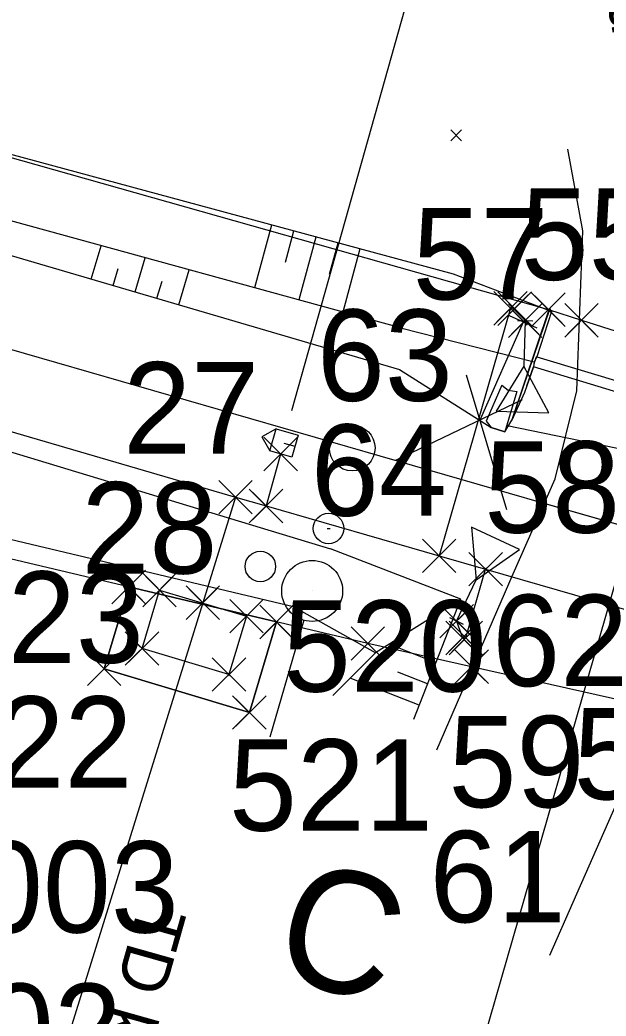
# Model space of a CAD drawing. Extents: x -866402 to -860377, y -1041908 to -1038598.
# Drawn here: x -862110.3 to -862091.06, y -1039288.88 to -1039256.18 of the extents above; entities that cross this region are included whole.
import ezdxf

# ---------------------------------------------------------------- set-up
doc = ezdxf.new("R2010")
doc.units = 0
for name, color, linetype in [('DZ_ostat', 7, 'Continuous'), ('PS 01 prvky', 7, 'Continuous'), ('PS 01 trasa', 7, 'Continuous'), ('PS 02 trasa', 7, 'Continuous'), ('SO 01 trasa', 7, 'Continuous'), ('SZDC', 7, 'Continuous'), ('VB', 7, 'Continuous'), ('Vrstva 1', 7, 'Continuous'), ('Vrstva 16', 7, 'Continuous'), ('Vrstva 19', 7, 'Continuous'), ('Vrstva 36', 7, 'Continuous'), ('Vrstva 4', 7, 'Continuous'), ('Vrstva 43', 7, 'Continuous'), ('Vrstva 48', 7, 'Continuous'), ('Vrstva 49', 7, 'Continuous'), ('Vrstva 51', 7, 'Continuous'), ('Vrstva 60', 7, 'Continuous'), ('Vrstva 7', 7, 'Continuous')]:
    doc.layers.add(name, color=color, linetype=linetype)

msp = doc.modelspace()

# ---------------------------------------------------------------- linework, layer by layer
at = {"layer": 'DZ_ostat'}
msp.add_lwpolyline([(-862106.728, -1039274.792), (-862101.874, -1039275.941), (-862102.766, -1039278.913), (-862107.536, -1039277.481), (-862106.728, -1039274.792)], dxfattribs=at)
at = {"layer": 'PS 01 prvky'}
for p, q in [((-862101.374, -1039269.006), (-862093.984, -1039242.79)), ((-862093.963, -1039266.044), (-862093.463, -1039266.058)), ((-862093.713, -1039266.051), (-862093.756, -1039267.551)), ((-862095.963, -1039275.914), (-862095.324, -1039274.556)), ((-862095.736, -1039276.02), (-862096.189, -1039275.807))]:
    msp.add_line(p, q, dxfattribs=at)
for points in [[(-862093.756, -1039267.551), (-862094.664, -1039269.025), (-862092.933, -1039269.075)], [(-862101.89, -1039269.607), (-862101.169, -1039269.814), (-862101.377, -1039270.535), (-862102.097, -1039270.328)], [(-862101.89, -1039269.607), (-862101.169, -1039269.814), (-862101.377, -1039270.535), (-862102.097, -1039270.328)], [(-862095.324, -1039274.556), (-862093.902, -1039273.568), (-862095.469, -1039272.83)]]:
    msp.add_lwpolyline(points, close=True, dxfattribs=at)
for points in [[(-862101.89, -1039269.607), (-862102.354, -1039269.863), (-862102.097, -1039270.328)], [(-862101.89, -1039269.607), (-862102.354, -1039269.863), (-862102.097, -1039270.328)], [(-862101.633, -1039270.071), (-862101.273, -1039270.175)], [(-862101.633, -1039270.071), (-862101.273, -1039270.175)], [(-862106.29, -1039276.811), (-862105.715, -1039274.895), (-862102.861, -1039275.752), (-862103.436, -1039277.668), (-862106.29, -1039276.811)]]:
    msp.add_lwpolyline(points, dxfattribs=at)
at = {"layer": 'PS 01 trasa'}
for points in [[(-862299.094, -1039226.88), (-862273.285, -1039227.678), (-862248.846, -1039231.2), (-862224.656, -1039236.917), (-862200.639, -1039243.685), (-862176.763, -1039250.512), (-862152.592, -1039257.523), (-862128.569, -1039264.442), (-862103.22, -1039271.846), (-862102.219, -1039272.135), (-862096.536, -1039273.771), (-862095.01, -1039274.211), (-862087.952, -1039276.244), (-862082.392, -1039277.828)], [(-862093.713, -1039266.051), (-862094.058, -1039265.66), (-862094.196, -1039265.646), (-862096.536, -1039273.771)], [(-862101.74, -1039270.43), (-862102.219, -1039272.135)], [(-862103.22, -1039271.846), (-862104.296, -1039275.31)], [(-862095.963, -1039275.914), (-862095.77, -1039276.466), (-862095.659, -1039276.466), (-862095.01, -1039274.211)]]:
    msp.add_lwpolyline(points, dxfattribs=at)
at = {"layer": 'PS 02 trasa'}
msp.add_lwpolyline([(-862224.656, -1039236.917), (-862200.639, -1039243.685), (-862176.763, -1039250.512), (-862152.592, -1039257.523), (-862128.569, -1039264.442), (-862103.22, -1039271.846), (-862102.219, -1039272.135), (-862096.536, -1039273.771), (-862095.01, -1039274.211), (-862087.952, -1039276.244), (-862082.392, -1039277.828), (-862079.002, -1039278.787), (-862057.696, -1039284.818), (-862054.643, -1039285.738), (-862009.617, -1039298.655), (-861985.699, -1039305.583), (-861961.75, -1039312.874)], dxfattribs=at)
at = {"layer": 'SO 01 trasa'}
for points in [[(-862299.094, -1039226.88), (-862273.285, -1039227.678), (-862248.846, -1039231.2), (-862224.656, -1039236.917), (-862200.639, -1039243.685), (-862176.763, -1039250.512), (-862152.592, -1039257.523), (-862128.569, -1039264.442), (-862103.22, -1039271.846)], [(-862103.22, -1039271.846), (-862104.296, -1039275.31)], [(-862104.296, -1039275.31), (-862130.098, -1039358.374), (-862139.648, -1039355.408)]]:
    msp.add_lwpolyline(points, dxfattribs=at)
at = {"layer": 'SZDC'}
for points in [[(-862234.51, -1039218.03), (-862199.37, -1039224.74), (-862172.78, -1039232.45), (-862122.79, -1039257.25), (-862092.95, -1039265.69), (-862091.86, -1039266.04), (-862083.69, -1039268.63), (-862083.26, -1039268.77), (-862042.87, -1039279.64), (-861979.98, -1039297.59), (-861924.06, -1039317.33), (-861903.27, -1039329.1), (-861871.45, -1039352.97), (-861839.12, -1039385.66), (-861823.12, -1039370.41), (-861814.46, -1039390.55)], [(-861669.39, -1039610.88), (-861739.98, -1039582.51), (-861736.58, -1039570.11), (-861761.11, -1039550.44), (-861785.99, -1039518.1), (-861810.72, -1039466.47), (-861837.37, -1039424.62), (-861848.52, -1039406.82), (-861855.53, -1039393.66), (-861857.34, -1039390.64), (-861896.85, -1039350.33), (-861915.3, -1039338.57), (-861931.91, -1039330.04), (-861947.75, -1039322.96), (-861987.36, -1039308.17), (-862085.83, -1039279.58), (-862090.03, -1039278.64), (-862095.47, -1039277.41), (-862098.88, -1039276.65), (-862122.58, -1039271.04), (-862135.01, -1039264.12), (-862179.78, -1039258.36), (-862197.34, -1039258.12), (-862239.36, -1039240.49)]]:
    msp.add_lwpolyline(points, dxfattribs=at)
at = {"layer": 'VB'}
msp.add_lwpolyline([(-862107.536, -1039277.481), (-862102.766, -1039278.913), (-862101.874, -1039275.941), (-862106.728, -1039274.792)], close=True, dxfattribs=at)
at = {"layer": 'Vrstva 1'}
msp.add_lwpolyline([(-862198.472, -1039241.657), (-862174.442, -1039248.589), (-862133.53, -1039260.381), (-862093.175, -1039272.025), (-862086.733, -1039273.859), (-862053.719, -1039283.38), (-862020.312, -1039292.989), (-861982.248, -1039303.969)], dxfattribs=at)
at = {"layer": 'Vrstva 16'}
for p, q in [((-862093.983, -1039268.38), (-862094.383, -1039269.705)), ((-862094.383, -1039269.705), (-862094.83, -1039269.558))]:
    msp.add_line(p, q, dxfattribs=at)
for points in [[(-862094.479, -1039268.173), (-862094.995, -1039269.355), (-862094.83, -1039269.558)], [(-862094.479, -1039268.173), (-862094.266, -1039268.332), (-862093.983, -1039268.38)]]:
    msp.add_lwpolyline(points, dxfattribs=at)
at = {"layer": 'Vrstva 19'}
for p, q in [((-862092.843, -1039265.748), (-862093.334, -1039267.243)), ((-862092.843, -1039265.748), (-862092.911, -1039265.651)), ((-862092.843, -1039265.748), (-862092.903, -1039265.653)), ((-862093.334, -1039267.243), (-862083.713, -1039270.117)), ((-862093.657, -1039268.194), (-862093.434, -1039267.569)), ((-862083.834, -1039270.485), (-862093.434, -1039267.569)), ((-862094.147, -1039269.326), (-862094.151, -1039269.324))]:
    msp.add_line(p, q, dxfattribs=at)
for points in [[(-862094.147, -1039269.326), (-862092.911, -1039265.651), (-862092.903, -1039265.653), (-862094.151, -1039269.324)], [(-862093.657, -1039268.194), (-862093.734, -1039268.414), (-862094.151, -1039269.324)]]:
    msp.add_lwpolyline(points, dxfattribs=at)
msp.add_ellipse((-862093.387, -1039267.405), major_axis=(-0.051, -0.165), ratio=0.104856, start_param=2.976125, end_param=6.442756, dxfattribs=at)
at = {"layer": 'Vrstva 36'}
for p, q in [((-862100.705, -1039274.923), (-862100.705, -1039274.923)), ((-862100.982, -1039275.884), (-862102.091, -1039279.727))]:
    msp.add_line(p, q, dxfattribs=at)
for centre, radius in [((-862102.407, -1039274.12), 0.5), ((-862100.705, -1039274.923), 1)]:
    msp.add_circle(centre, radius, dxfattribs=at)
at = {"layer": 'Vrstva 4'}
for p, q in [((-862093.316, -1039266.302), (-862094.23, -1039265.898)), ((-862093.773, -1039266.1), (-862095.188, -1039269.301)), ((-862094.309, -1039272.259), (-862095.638, -1039267.845)), ((-862093.808, -1039268.654), (-862097.967, -1039270.642)), ((-862093.175, -1039272.025), (-862086.733, -1039273.859)), ((-862090.242, -1039272.86), (-862106.796, -1039330.326))]:
    msp.add_line(p, q, dxfattribs=at)
at = {"layer": 'Vrstva 43'}
msp.add_line((-862085.439, -1039271.339), (-862094.301, -1039269.5), dxfattribs=at)
at = {"layer": 'Vrstva 48'}
for p, q in [((-862102.038, -1039262.918), (-862102.594, -1039264.976)), ((-862101.314, -1039263.114), (-862101.592, -1039264.144)), ((-862100.59, -1039263.309), (-862101.147, -1039265.373)), ((-862107.959, -1039264.687), (-862107.638, -1039263.592)), ((-862099.866, -1039263.505), (-862100.145, -1039264.538)), ((-862099.142, -1039263.701), (-862099.701, -1039265.769)), ((-862106.52, -1039265.109), (-862106.192, -1039263.989)), ((-862107.24, -1039264.898), (-862107.077, -1039264.344)), ((-862105.08, -1039265.531), (-862104.745, -1039264.386)), ((-862105.8, -1039265.32), (-862105.634, -1039264.753)), ((-862096.641, -1039277.279), (-862098.174, -1039276.675)), ((-862096.915, -1039277.976), (-862097.894, -1039277.591)), ((-862097.19, -1039278.674), (-862099.454, -1039277.783))]:
    msp.add_line(p, q, dxfattribs=at)
at = {"layer": 'Vrstva 49'}
for p, q in [((-862096.066, -1039264.532), (-862131.855, -1039254.859)), ((-862097.803, -1039266.29), (-862132.75, -1039256.703)), ((-862132.887, -1039257.382), (-862097.838, -1039267.653)), ((-862096.153, -1039259.793), (-862095.799, -1039260.147)), ((-862096.153, -1039260.147), (-862095.799, -1039259.793)), ((-862134.269, -1039263.173), (-862100.103, -1039273.546)), ((-862092.843, -1039265.748), (-862096.066, -1039264.532)), ((-862097.803, -1039266.29), (-862093.414, -1039267.403)), ((-862101.318, -1039275.449), (-862122.093, -1039270.519)), ((-862095.821, -1039275.196), (-862100.103, -1039273.546)), ((-862097.371, -1039279.134), (-862095.821, -1039275.196)), ((-862098.622, -1039276.957), (-862101.318, -1039275.449))]:
    msp.add_line(p, q, dxfattribs=at)
for points in [[(-862092.843, -1039265.748), (-862093.334, -1039267.243), (-862093.414, -1039267.403), (-862093.434, -1039267.569), (-862093.657, -1039268.194), (-862093.734, -1039268.414), (-862094.151, -1039269.324)], [(-862097.838, -1039267.653), (-862094.83, -1039269.558), (-862094.383, -1039269.705), (-862094.151, -1039269.324)], [(-862095.821, -1039275.196), (-862098.622, -1039276.957), (-862100.027, -1039278.352)]]:
    msp.add_lwpolyline(points, dxfattribs=at)
at = {"layer": 'Vrstva 51'}
for points in [[(-862085.913, -1039260.242), (-862085.679, -1039264.488), (-862086.36, -1039269.85), (-862088.036, -1039275.805), (-862092.909, -1039286.89)], [(-862096.607, -1039280.143), (-862094.11, -1039274.362), (-862092.73, -1039271.24), (-862092.017, -1039268.357), (-862091.814, -1039263.103), (-862092.307, -1039260.425)]]:
    msp.add_lwpolyline(points, dxfattribs=at)
at = {"layer": 'Vrstva 60'}
for p, q in [((-862093.746, -1039266.096), (-862094.746, -1039265.096)), ((-862093.746, -1039265.196), (-862094.746, -1039266.196)), ((-862094.646, -1039266.096), (-862093.646, -1039265.096)), ((-862094.646, -1039265.196), (-862093.646, -1039266.196)), ((-862093.608, -1039266.11), (-862094.608, -1039265.11)), ((-862093.608, -1039265.21), (-862094.608, -1039266.21)), ((-862094.508, -1039266.11), (-862093.508, -1039265.11)), ((-862094.508, -1039265.21), (-862093.508, -1039266.21)), ((-862092.5, -1039266.14), (-862093.5, -1039265.14)), ((-862092.5, -1039265.24), (-862093.5, -1039266.24)), ((-862093.4, -1039266.14), (-862092.4, -1039265.14)), ((-862093.4, -1039265.24), (-862092.4, -1039266.24)), ((-862093.263, -1039266.501), (-862094.263, -1039265.501)), ((-862093.263, -1039265.601), (-862094.263, -1039266.601)), ((-862094.163, -1039266.501), (-862093.163, -1039265.501)), ((-862094.163, -1039265.601), (-862093.163, -1039266.601)), ((-862091.41, -1039266.49), (-862092.41, -1039265.49)), ((-862091.41, -1039265.59), (-862092.41, -1039266.59)), ((-862092.31, -1039266.49), (-862091.31, -1039265.49)), ((-862092.31, -1039265.59), (-862091.31, -1039266.59)), ((-862094.196, -1039265.646), (-862094.196, -1039265.646)), ((-862094.058, -1039265.66), (-862094.058, -1039265.66)), ((-862092.95, -1039265.69), (-862092.95, -1039265.69)), ((-862093.713, -1039266.051), (-862093.713, -1039266.051)), ((-862091.86, -1039266.04), (-862091.86, -1039266.04)), ((-862101.29, -1039270.88), (-862102.29, -1039269.88)), ((-862101.29, -1039269.98), (-862102.29, -1039270.98)), ((-862102.19, -1039270.88), (-862101.19, -1039269.88)), ((-862102.19, -1039269.98), (-862101.19, -1039270.98)), ((-862101.74, -1039270.43), (-862101.74, -1039270.43)), ((-862102.77, -1039272.296), (-862103.77, -1039271.296)), ((-862102.77, -1039271.396), (-862103.77, -1039272.396)), ((-862103.67, -1039272.296), (-862102.67, -1039271.296)), ((-862103.67, -1039271.396), (-862102.67, -1039272.396)), ((-862101.769, -1039272.585), (-862102.769, -1039271.585)), ((-862101.769, -1039271.685), (-862102.769, -1039272.685)), ((-862102.669, -1039272.585), (-862101.669, -1039271.585)), ((-862102.669, -1039271.685), (-862101.669, -1039272.685)), ((-862103.22, -1039271.846), (-862103.22, -1039271.846)), ((-862102.219, -1039272.135), (-862102.219, -1039272.135)), ((-862096.086, -1039274.221), (-862097.086, -1039273.221)), ((-862096.086, -1039273.321), (-862097.086, -1039274.321)), ((-862096.986, -1039274.221), (-862095.986, -1039273.221)), ((-862096.986, -1039273.321), (-862095.986, -1039274.321)), ((-862096.536, -1039273.771), (-862096.536, -1039273.771)), ((-862094.56, -1039274.661), (-862095.56, -1039273.661)), ((-862094.56, -1039273.761), (-862095.56, -1039274.761)), ((-862095.46, -1039274.661), (-862094.46, -1039273.661)), ((-862095.46, -1039273.761), (-862094.46, -1039274.761)), ((-862106.278, -1039275.242), (-862107.278, -1039274.242)), ((-862106.278, -1039274.342), (-862107.278, -1039275.342)), ((-862107.178, -1039275.242), (-862106.178, -1039274.242)), ((-862107.178, -1039274.342), (-862106.178, -1039275.342)), ((-862105.265, -1039275.345), (-862106.265, -1039274.345)), ((-862106.165, -1039275.345), (-862105.165, -1039274.345)), ((-862095.01, -1039274.211), (-862095.01, -1039274.211)), ((-862105.265, -1039274.445), (-862106.265, -1039275.445)), ((-862106.165, -1039274.445), (-862105.165, -1039275.445)), ((-862103.846, -1039275.76), (-862104.846, -1039274.76)), ((-862104.746, -1039275.76), (-862103.746, -1039274.76)), ((-862106.728, -1039274.792), (-862106.728, -1039274.792)), ((-862105.715, -1039274.895), (-862105.715, -1039274.895)), ((-862103.846, -1039274.86), (-862104.846, -1039275.86)), ((-862104.746, -1039274.86), (-862103.746, -1039275.86)), ((-862104.296, -1039275.31), (-862104.296, -1039275.31)), ((-862102.411, -1039276.202), (-862103.411, -1039275.202)), ((-862102.411, -1039275.302), (-862103.411, -1039276.302)), ((-862103.311, -1039276.202), (-862102.311, -1039275.202)), ((-862103.311, -1039275.302), (-862102.311, -1039276.302)), ((-862101.424, -1039276.391), (-862102.424, -1039275.391)), ((-862102.324, -1039276.391), (-862101.324, -1039275.391)), ((-862095.513, -1039276.364), (-862096.513, -1039275.364)), ((-862096.413, -1039276.364), (-862095.413, -1039275.364)), ((-862101.424, -1039275.491), (-862102.424, -1039276.491)), ((-862102.324, -1039275.491), (-862101.324, -1039276.491)), ((-862095.513, -1039275.464), (-862096.513, -1039276.464)), ((-862096.413, -1039275.464), (-862095.413, -1039276.464)), ((-862102.861, -1039275.752), (-862102.861, -1039275.752)), ((-862101.874, -1039275.941), (-862101.874, -1039275.941)), ((-862095.32, -1039276.916), (-862096.32, -1039275.916)), ((-862095.32, -1039276.016), (-862096.32, -1039277.016)), ((-862096.22, -1039276.916), (-862095.22, -1039275.916)), ((-862096.22, -1039276.016), (-862095.22, -1039277.016)), ((-862095.209, -1039276.916), (-862096.209, -1039275.916)), ((-862095.209, -1039276.016), (-862096.209, -1039277.016)), ((-862096.109, -1039276.916), (-862095.109, -1039275.916)), ((-862096.109, -1039276.016), (-862095.109, -1039277.016)), ((-862095.963, -1039275.914), (-862095.963, -1039275.914)), ((-862105.84, -1039277.261), (-862106.84, -1039276.261)), ((-862105.84, -1039276.361), (-862106.84, -1039277.361)), ((-862106.74, -1039277.261), (-862105.74, -1039276.261)), ((-862106.74, -1039276.361), (-862105.74, -1039277.361)), ((-862098.43, -1039277.1), (-862099.43, -1039276.1)), ((-862098.43, -1039276.2), (-862099.43, -1039277.2)), ((-862099.33, -1039277.1), (-862098.33, -1039276.1)), ((-862099.33, -1039276.2), (-862098.33, -1039277.2)), ((-862098.88, -1039276.65), (-862098.88, -1039276.65)), ((-862095.77, -1039276.466), (-862095.77, -1039276.466)), ((-862095.659, -1039276.466), (-862095.659, -1039276.466)), ((-862107.086, -1039277.931), (-862108.086, -1039276.931)), ((-862107.086, -1039277.031), (-862108.086, -1039278.031)), ((-862107.986, -1039277.931), (-862106.986, -1039276.931)), ((-862107.986, -1039277.031), (-862106.986, -1039278.031)), ((-862106.29, -1039276.811), (-862106.29, -1039276.811)), ((-862095.02, -1039277.86), (-862096.02, -1039276.86)), ((-862095.02, -1039276.96), (-862096.02, -1039277.96)), ((-862095.92, -1039277.86), (-862094.92, -1039276.86)), ((-862095.92, -1039276.96), (-862094.92, -1039277.96)), ((-862102.986, -1039278.118), (-862103.986, -1039277.118)), ((-862102.986, -1039277.218), (-862103.986, -1039278.218)), ((-862103.886, -1039278.118), (-862102.886, -1039277.118)), ((-862103.886, -1039277.218), (-862102.886, -1039278.218)), ((-862107.536, -1039277.481), (-862107.536, -1039277.481)), ((-862103.436, -1039277.668), (-862103.436, -1039277.668)), ((-862095.47, -1039277.41), (-862095.47, -1039277.41)), ((-862102.316, -1039279.363), (-862103.316, -1039278.363)), ((-862102.316, -1039278.463), (-862103.316, -1039279.463)), ((-862103.216, -1039279.363), (-862102.216, -1039278.363)), ((-862103.216, -1039278.463), (-862102.216, -1039279.463)), ((-862102.766, -1039278.913), (-862102.766, -1039278.913))]:
    msp.add_line(p, q, dxfattribs=at)
at = {"layer": 'Vrstva 7'}
msp.add_line((-862100.217, -1039272.873), (-862100.117, -1039272.873), dxfattribs=at)
for centre, radius in [((-862099.391, -1039270.231), 0.75), ((-862100.167, -1039272.873), 0.5)]:
    msp.add_circle(centre, radius, dxfattribs=at)

# ---------------------------------------------------------------- texts
at = {"layer": 'PS 01 prvky'}
for s, height, rotation, p in [('C', 4, 343.8968, (-862102.15, -1039287.477)), ('TD km 10,203', 1.6, 254.2686, (-862106.372, -1039285.136))]:
    msp.add_text(s, height=height, rotation=rotation, dxfattribs=at).set_placement(p)
at = {"layer": 'Vrstva 51'}
msp.add_text('komunikace', height=1.5, rotation=280.4309, dxfattribs=at).set_placement((-862091.704, -1039251.905))
at = {"layer": 'Vrstva 60'}
for s, p in [('55', (-862093.858, -1039264.715)), ('57', (-862097.408, -1039265.358)), ('63', (-862100.548, -1039268.686)), ('27', (-862106.909, -1039270.415)), ('64', (-862100.748, -1039272.458)), ('58', (-862095.057, -1039273.013)), ('28', (-862108.28, -1039274.353)), ('523', (-862112.927, -1039277.284)), ('62', (-862094.794, -1039278.048)), ('520', (-862101.669, -1039278.228)), ('522', (-862113.299, -1039281.382)), ('59', (-862096.229, -1039282.023)), ('53', (-862092.124, -1039281.763)), ('521', (-862103.436, -1039282.792)), ('61', (-862096.851, -1039285.797)), ('4003', (-862114.006, -1039286.136)), ('4002', (-862115.877, -1039290.811))]:
    msp.add_text(s, height=3, dxfattribs=at).set_placement(p)

doc.saveas('drawing.dxf')
